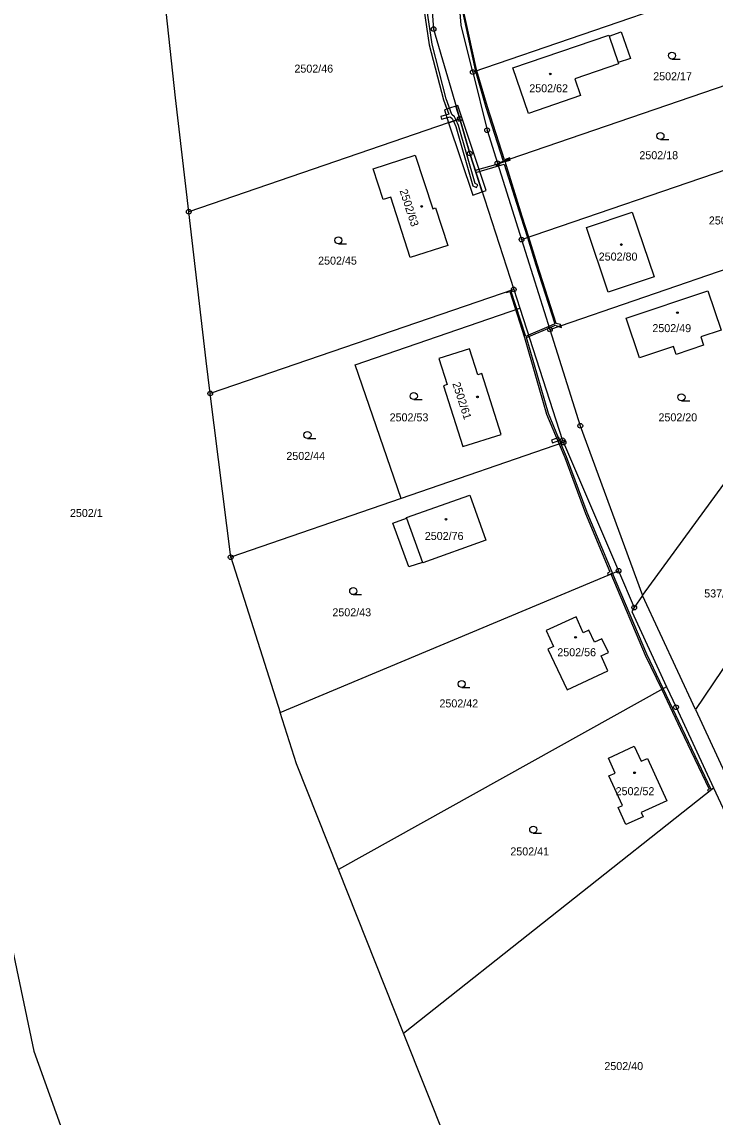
# Model space of a CAD drawing. Extents: x -562167 to -556918, y -1077891 to -1070763.
# Drawn here: x -558406.7 to -558259.6, y -1073559.6 to -1073326.9 of the extents above; entities that cross this region are included whole.
import ezdxf

# ---------------------------------------------------------------- set-up
doc = ezdxf.new("R2010")
doc.units = 0
for name, color, linetype in [('Hranice parcel', 7, 'Continuous'), ('Parcelní čísla', 7, 'Continuous'), ('Vnitřní kresba', 7, 'Continuous'), ('Věcná břemena k části', 7, 'Continuous'), ('Značky bodu BP', 7, 'Continuous'), ('Značky budov', 7, 'Continuous'), ('Značky kultur', 7, 'Continuous')]:
    doc.layers.add(name, color=color, linetype=linetype)

msp = doc.modelspace()

# ---------------------------------------------------------------- linework, layer by layer
at = {"layer": 'Hranice parcel'}
for p, q in [((-558245.27, -1073315.03), (-558311.02, -1073337.58)), ((-558305.76, -1073356.92), (-558240.15, -1073334.41)), ((-558313.78, -1073347.52), (-558371.29, -1073367.25)), ((-558300.65, -1073373.14), (-558235.73, -1073350.87)), ((-558305.76, -1073356.92), (-558300.65, -1073373.14)), ((-558294.64, -1073392.22), (-558230.35, -1073370.17)), ((-558300.65, -1073373.14), (-558294.64, -1073392.22)), ((-558302.31, -1073383.75), (-558366.72, -1073405.84)), ((-558302.31, -1073383.75), (-558301.02, -1073387.75)), ((-558335.97, -1073399.79), (-558301.02, -1073387.75)), ((-558294.64, -1073392.22), (-558288.18, -1073412.71)), ((-558326.19, -1073428.15), (-558335.97, -1073399.79)), ((-558362.39, -1073440.63), (-558366.72, -1073405.84)), ((-558288.18, -1073412.71), (-558274.97, -1073448.74)), ((-558291.74, -1073416.28), (-558326.19, -1073428.15)), ((-558291.74, -1073416.28), (-558280.07, -1073443.5)), ((-558274.97, -1073448.74), (-558257.7, -1073425.14)), ((-558326.19, -1073428.15), (-558362.39, -1073440.63)), ((-558362.39, -1073440.63), (-558351.92, -1073473.58)), ((-558351.92, -1073473.58), (-558280.07, -1073443.5)), ((-558280.07, -1073443.5), (-558276.72, -1073451.31)), ((-558274.97, -1073448.74), (-558276.72, -1073451.31)), ((-558263.73, -1073472.95), (-558274.97, -1073448.74)), ((-558269.87, -1073468.15), (-558339.52, -1073506.95)), ((-558325.69, -1073541.72), (-558259.89, -1073489.61)), ((-558325.69, -1073541.72), (-558339.52, -1073506.95)), ((-558314.35, -1073570.26), (-558325.69, -1073541.72))]:
    msp.add_line(p, q, dxfattribs=at)
for points in [[(-558448.1, -1073222.26), (-558446.17, -1073233.27), (-558443.36, -1073246.67), (-558440.76, -1073270.17), (-558435.9, -1073317.29), (-558426.68, -1073390.52), (-558420.86, -1073438.75), (-558414.83, -1073494.94), (-558404.19, -1073545.59), (-558393.82, -1073574.35)], [(-558321.06, -1073305.79), (-558319.32, -1073328.43), (-558313.78, -1073347.52)], [(-558311.02, -1073337.58), (-558313.48, -1073327.63), (-558313.8, -1073323.28)], [(-558371.29, -1073367.25), (-558374.13, -1073343.03), (-558376.11, -1073324.67)], [(-558302.49, -1073336.69), (-558282.13, -1073329.71), (-558282.06, -1073329.92), (-558279.49, -1073329.04), (-558277.55, -1073334.7), (-558280.12, -1073335.56), (-558280.04, -1073335.79), (-558289.36, -1073338.99), (-558288.15, -1073342.54), (-558299.21, -1073346.34), (-558302.49, -1073336.69)], [(-558311.02, -1073337.58), (-558307.96, -1073349.92), (-558305.76, -1073356.92)], [(-558313.78, -1073347.52), (-558311.65, -1073354.86), (-558302.31, -1073383.75)], [(-558329.99, -1073364.63), (-558332.12, -1073358.09), (-558323.21, -1073355.2), (-558319.51, -1073366.6), (-558318.91, -1073366.43), (-558316.33, -1073374.39), (-558324.28, -1073376.97), (-558328.43, -1073364.14), (-558329.99, -1073364.63)], [(-558366.72, -1073405.84), (-558367.58, -1073398.92), (-558371.29, -1073367.25)], [(-558282.25, -1073384.34), (-558286.86, -1073370.59), (-558277.14, -1073367.32), (-558272.5, -1073381.07), (-558282.25, -1073384.34)], [(-558278.42, -1073389.81), (-558261.13, -1073384.05), (-558258.31, -1073392.37), (-558262.58, -1073393.82), (-558262, -1073395.6), (-558267.81, -1073397.55), (-558268.37, -1073395.87), (-558275.59, -1073398.26), (-558278.42, -1073389.81)], [(-558301.02, -1073387.75), (-558291.95, -1073415.8), (-558291.74, -1073416.28)], [(-558309.9, -1073401.85), (-558311.67, -1073396.36), (-558318.22, -1073398.44), (-558316.44, -1073403.96), (-558317.23, -1073404.23), (-558313.09, -1073417.12), (-558304.96, -1073414.53), (-558309.1, -1073401.61), (-558309.9, -1073401.85)], [(-558321.61, -1073441.85), (-558321.65, -1073441.75), (-558324.57, -1073442.7), (-558327.97, -1073433.39), (-558325.04, -1073432.33), (-558325.07, -1073432.22), (-558311.66, -1073427.42), (-558308.26, -1073436.97), (-558321.61, -1073441.85)], [(-558252.58, -1073492.61), (-558249.44, -1073487.92), (-558239.75, -1073494.46), (-558236.97, -1073490.34), (-558223.28, -1073470.09), (-558220.49, -1073465.96), (-558246.94, -1073448.09), (-558263.73, -1073472.95)], [(-558276.72, -1073451.31), (-558277.28, -1073452.14), (-558269.87, -1073468.15)], [(-558287.54, -1073456.66), (-558289.07, -1073453.28), (-558295.45, -1073456.18), (-558293.85, -1073459.61), (-558295.04, -1073460.19), (-558290.99, -1073468.78), (-558282.34, -1073464.77), (-558283.75, -1073461.57), (-558282.21, -1073460.84), (-558283.59, -1073457.95), (-558285.18, -1073458.67), (-558286.36, -1073456.15), (-558287.54, -1073456.66)], [(-558269.87, -1073468.15), (-558267.87, -1073472.49), (-558259.89, -1073489.61)], [(-558339.52, -1073506.95), (-558348.44, -1073484.55), (-558351.92, -1073473.58)], [(-558263.73, -1073472.95), (-558257.48, -1073486.4), (-558252.9, -1073491.92), (-558252.58, -1073492.61)], [(-558280.17, -1073493.77), (-558279.26, -1073493.36), (-558282.12, -1073487.08), (-558280.77, -1073486.48), (-558282.2, -1073483.29), (-558276.72, -1073480.79), (-558275.28, -1073483.95), (-558273.92, -1073483.36), (-558269.81, -1073492.38), (-558275.26, -1073494.86), (-558274.85, -1073495.76), (-558278.51, -1073497.42), (-558280.17, -1073493.77)], [(-558259.89, -1073489.61), (-558244.04, -1073523.6), (-558239.03, -1073535.96)]]:
    msp.add_lwpolyline(points, dxfattribs=at)
at = {"layer": 'Vnitřní kresba'}
for p, q in [((-558282.06, -1073329.92), (-558280.12, -1073335.56)), ((-558325.04, -1073432.33), (-558321.65, -1073441.75))]:
    msp.add_line(p, q, dxfattribs=at)
at = {"layer": 'Věcná břemena k části'}
for points in [[(-558325.53, -1073287.08), (-558325.07, -1073291.28), (-558323.13, -1073306.18), (-558323.09, -1073306.49), (-558323.06, -1073306.79), (-558321.36, -1073324.16), (-558320.24, -1073331.78), (-558317.2, -1073343.45), (-558316.5, -1073345.42), (-558315.93, -1073345.23), (-558316.62, -1073343.27), (-558319.66, -1073331.66), (-558320.76, -1073324.08), (-558322.51, -1073306.29), (-558324.47, -1073291.2), (-558324.94, -1073286.92), (-558327.08, -1073267.37), (-558329.44, -1073247.71), (-558329.55, -1073246.68), (-558330.14, -1073246.79), (-558330.04, -1073247.77), (-558327.7, -1073267.18), (-558327.67, -1073267.48), (-558327.63, -1073267.78)], [(-558320.76, -1073324.08), (-558322.51, -1073306.29), (-558323.47, -1073306.62), (-558323.39, -1073306.91), (-558323.06, -1073306.79), (-558321.36, -1073324.16), (-558320.24, -1073331.78), (-558317.2, -1073343.45), (-558316.1, -1073346.54), (-558317.78, -1073347.01), (-558317.62, -1073347.59), (-558315.79, -1073347.07), (-558315.35, -1073347.45), (-558315.12, -1073347.98), (-558314.55, -1073347.78), (-558314.85, -1073347.09), (-558315.45, -1073346.57), (-558316.62, -1073343.27), (-558319.66, -1073331.66)], [(-558313.16, -1073323.06), (-558313.49, -1073323.42), (-558310.67, -1073336.42), (-558310.4, -1073337.37), (-558310.12, -1073337.27), (-558310.38, -1073336.35), (-558313.16, -1073323.52), (-558312.49, -1073323.11), (-558312.55, -1073322.85)], [(-558310.4, -1073337.37), (-558308.2, -1073345.03), (-558304.55, -1073356.51), (-558303.11, -1073356.01), (-558303.16, -1073355.79), (-558304.29, -1073356.19), (-558307.91, -1073344.94), (-558310.12, -1073337.27)], [(-558316.13, -1073348.33), (-558313.78, -1073347.52), (-558314.58, -1073344.78), (-558315.93, -1073345.23), (-558316.5, -1073345.42), (-558317.04, -1073345.6)], [(-558314.19, -1073344.65), (-558314.58, -1073344.78), (-558313.78, -1073347.52), (-558311.65, -1073354.86), (-558309.01, -1073363.02), (-558308.17, -1073362.74)], [(-558316.13, -1073348.33), (-558311.02, -1073363.69), (-558309.01, -1073363.02), (-558311.65, -1073354.86), (-558313.78, -1073347.52)], [(-558314.62, -1073349.13), (-558311.01, -1073361.71), (-558310.19, -1073362.07), (-558309.95, -1073361.51), (-558310.51, -1073361.27), (-558314.06, -1073348.93), (-558314.55, -1073347.78), (-558315.12, -1073347.98)], [(-558304.12, -1073356.56), (-558303.05, -1073356.26), (-558303.11, -1073356.01), (-558304.55, -1073356.51), (-558304.48, -1073356.74), (-558305.7, -1073357.1), (-558305.58, -1073357.48), (-558304.31, -1073357.11), (-558300.77, -1073368.34), (-558299.41, -1073372.72), (-558299.13, -1073372.62), (-558300.49, -1073368.25)], [(-558305.58, -1073357.48), (-558305.7, -1073357.1), (-558310.48, -1073358.49), (-558310.35, -1073358.87)], [(-558292.79, -1073391.58), (-558292.29, -1073391.41), (-558292.37, -1073391.17), (-558293.33, -1073390.97), (-558297.33, -1073378.4), (-558299.13, -1073372.62), (-558299.41, -1073372.72), (-558297.62, -1073378.49), (-558293.61, -1073391.07), (-558294.84, -1073391.6), (-558294.75, -1073391.88), (-558293.49, -1073391.34)], [(-558303.92, -1073384.3), (-558303.9, -1073384.38), (-558303.15, -1073384.19), (-558300.04, -1073393.96), (-558295.33, -1073410.26), (-558292.68, -1073416.6), (-558292.3, -1073416.47), (-558294.96, -1073410.12), (-558299.62, -1073393.97), (-558299.08, -1073393.74), (-558299.17, -1073393.46), (-558299.76, -1073393.71), (-558302.91, -1073383.96)], [(-558299.08, -1073393.74), (-558294.75, -1073391.88), (-558294.84, -1073391.6), (-558299.17, -1073393.46)], [(-558292.79, -1073391.58), (-558292.16, -1073391.8), (-558292.29, -1073391.41)], [(-558292.72, -1073415.17), (-558294.31, -1073415.73), (-558294.11, -1073416.3), (-558292.52, -1073415.74)], [(-558287.09, -1073431.31), (-558281.88, -1073443.76), (-558282.44, -1073444), (-558282.26, -1073444.42), (-558281.7, -1073444.18), (-558281.33, -1073444.03), (-558281.42, -1073443.83), (-558286.71, -1073431.16), (-558291.13, -1073419.28), (-558292.3, -1073416.47), (-558292.68, -1073416.6), (-558291.5, -1073419.43)], [(-558274.03, -1073461.24), (-558281.33, -1073444.03), (-558281.7, -1073444.18), (-558274.39, -1073461.4), (-558270.91, -1073468.73), (-558270.57, -1073468.54)], [(-558270.91, -1073468.73), (-558266.91, -1073477.16), (-558260.86, -1073489.93), (-558261.16, -1073490.06), (-558260.98, -1073490.47), (-558260.38, -1073490), (-558266.55, -1073476.99), (-558270.57, -1073468.54)]]:
    msp.add_lwpolyline(points, close=True, dxfattribs=at)
at = {"layer": 'Značky bodu BP'}
for centre, radius in [((-558319.32, -1073328.43), 0.5), ((-558319.32, -1073328.43), 0.0303), ((-558311.02, -1073337.58), 0.5), ((-558311.02, -1073337.58), 0.0303), ((-558313.78, -1073347.52), 0.5), ((-558313.78, -1073347.52), 0.0303), ((-558307.96, -1073349.92), 0.5), ((-558307.96, -1073349.92), 0.0303), ((-558311.65, -1073354.86), 0.5), ((-558311.65, -1073354.86), 0.0303), ((-558305.76, -1073356.92), 0.5), ((-558305.76, -1073356.92), 0.0303), ((-558371.29, -1073367.25), 0.5), ((-558371.29, -1073367.25), 0.0303), ((-558300.65, -1073373.14), 0.5), ((-558300.65, -1073373.14), 0.0303), ((-558302.31, -1073383.75), 0.5), ((-558302.31, -1073383.75), 0.0303), ((-558294.64, -1073392.22), 0.5), ((-558294.64, -1073392.22), 0.0303), ((-558366.72, -1073405.84), 0.5), ((-558366.72, -1073405.84), 0.0303), ((-558288.18, -1073412.71), 0.5), ((-558288.18, -1073412.71), 0.0303), ((-558291.95, -1073415.8), 0.5), ((-558291.74, -1073416.28), 0.5), ((-558291.95, -1073415.8), 0.0303), ((-558291.74, -1073416.28), 0.0303), ((-558362.39, -1073440.63), 0.5), ((-558362.39, -1073440.63), 0.0303), ((-558280.07, -1073443.5), 0.5), ((-558280.07, -1073443.5), 0.0303), ((-558276.72, -1073451.31), 0.5), ((-558276.72, -1073451.31), 0.0303), ((-558267.87, -1073472.49), 0.5), ((-558267.87, -1073472.49), 0.0303)]:
    msp.add_circle(centre, radius, dxfattribs=at)
at = {"layer": 'Značky budov'}
for centre in [(-558294.55, -1073337.97), (-558321.85, -1073366.12), (-558279.47, -1073374.21), (-558267.57, -1073388.69), (-558310.02, -1073406.56), (-558316.7, -1073432.55), (-558289.2, -1073457.65), (-558276.67, -1073486.42)]:
    msp.add_circle(centre, 0.175, dxfattribs=at)
at = {"layer": 'Značky kultur'}
for p, q in [((-558268.73, -1073334.82), (-558266.98, -1073334.82)), ((-558271.17, -1073351.89), (-558269.42, -1073351.89)), ((-558339.53, -1073374.06), (-558337.78, -1073374.06)), ((-558323.52, -1073407.14), (-558321.77, -1073407.14)), ((-558266.71, -1073407.4), (-558264.96, -1073407.4)), ((-558346.09, -1073415.41), (-558344.34, -1073415.41)), ((-558336.38, -1073448.57), (-558334.63, -1073448.57)), ((-558313.35, -1073468.3), (-558311.6, -1073468.3)), ((-558298.17, -1073499.24), (-558296.42, -1073499.24))]:
    msp.add_line(p, q, dxfattribs=at)
for centre in [(-558268.73, -1073334.07), (-558271.17, -1073351.14), (-558339.53, -1073373.31), (-558323.52, -1073406.39), (-558266.71, -1073406.65), (-558346.09, -1073414.66), (-558336.38, -1073447.82), (-558313.35, -1073467.55), (-558298.17, -1073498.49)]:
    msp.add_circle(centre, 0.75, dxfattribs=at)

# ---------------------------------------------------------------- texts
at = {"layer": 'Parcelní čísla'}
for s, p in [('2502/46', (-558348.86, -1073337.68)), ('2502/17', (-558272.71, -1073339.31)), ('2502/62', (-558299.01, -1073341.86)), ('2502/18', (-558275.64, -1073356.08)), ('2502/19', (-558260.9, -1073369.94)), ('2502/45', (-558343.83, -1073378.47)), ('2502/80', (-558284.27, -1073377.61)), ('2502/49', (-558272.88, -1073392.81)), ('2502/53', (-558328.65, -1073411.77)), ('2502/20', (-558271.59, -1073411.76)), ('2502/44', (-558350.57, -1073419.96)), ('2502/1', (-558396.51, -1073432.08)), ('2502/76', (-558321.19, -1073436.96)), ('537/1', (-558261.88, -1073449.17)), ('2502/43', (-558340.8, -1073453.18)), ('2502/56', (-558293.06, -1073461.66)), ('2502/42', (-558318.08, -1073472.53)), ('2502/52', (-558280.68, -1073491.18)), ('2502/41', (-558303.03, -1073503.97)), ('2502/40', (-558283.07, -1073549.57))]:
    msp.add_text(s, height=1.7, dxfattribs=at).set_placement(p)
for s, p in [('2502/63', (-558326.57, -1073362.74)), ('2502/61', (-558315.36, -1073403.73))]:
    msp.add_text(s, height=1.7, rotation=288, dxfattribs=at).set_placement(p)

doc.saveas('drawing.dxf')
